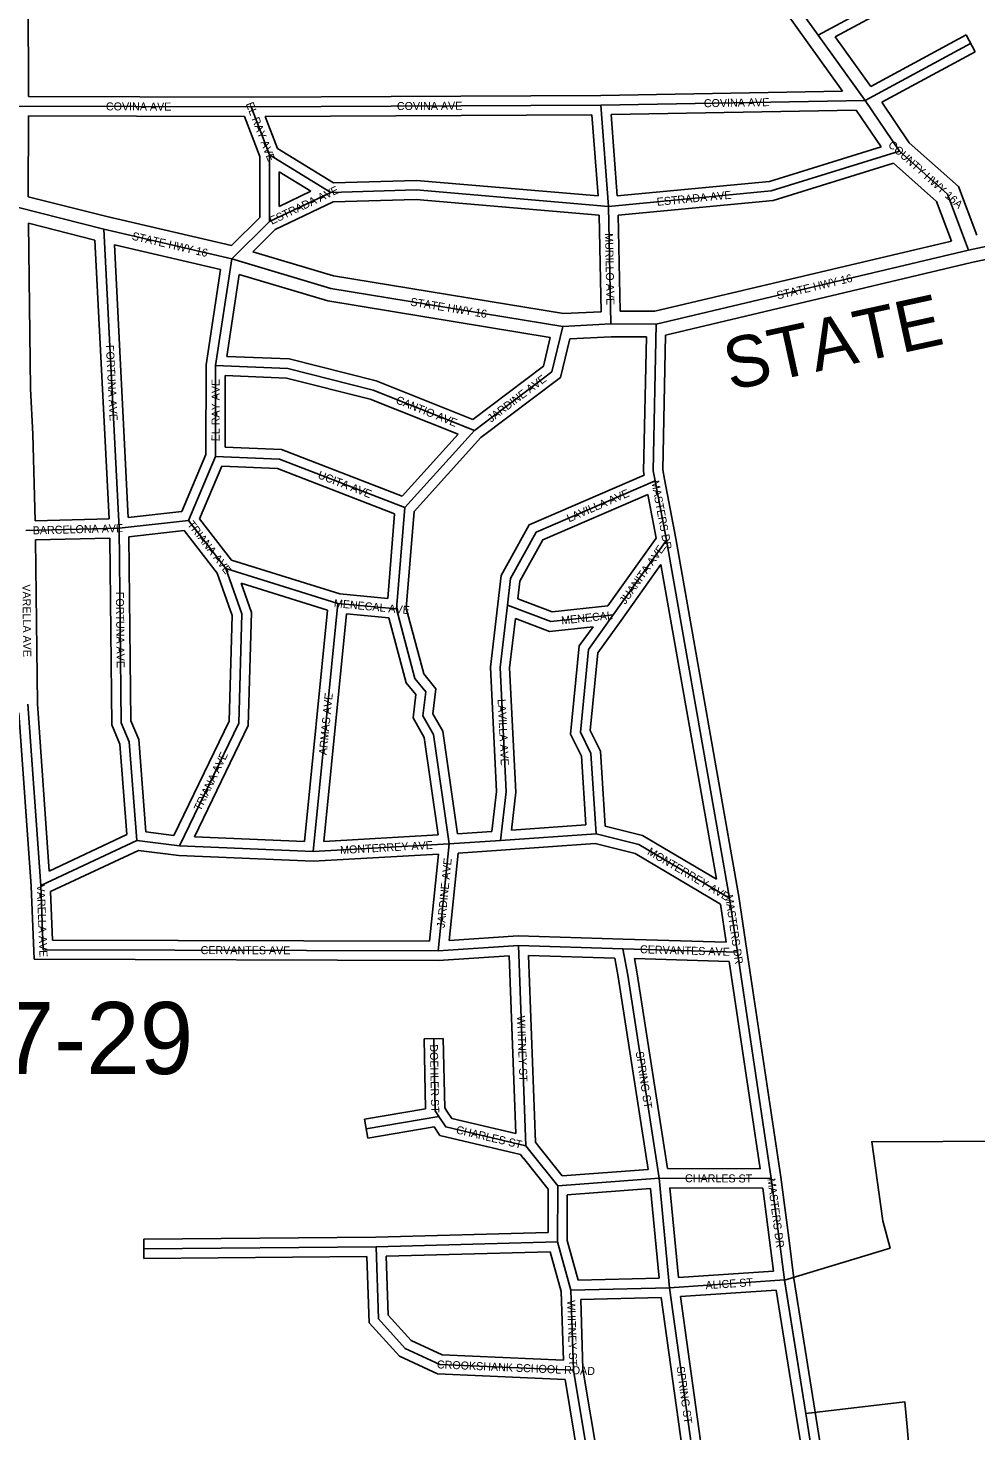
# Model space of a CAD drawing. Extents: x 418523 to 616617, y 1878279 to 2196743.
# Drawn here: x 548398 to 551359, y 2025705 to 2030086 of the extents above; entities that cross this region are included whole.
import ezdxf

# ---------------------------------------------------------------- set-up
doc = ezdxf.new("R2010")
doc.units = 0
for name, color, linetype in [('Level 2', 7, 'Continuous'), ('Level 22', 7, 'Continuous'), ('Level 23', 7, 'Continuous'), ('Level 28', 7, 'Continuous'), ('Level 31', 7, 'Continuous'), ('Level 32', 7, 'Continuous'), ('Level 34', 7, 'Continuous'), ('Level 8', 7, 'Continuous')]:
    doc.layers.add(name, color=color, linetype=linetype)

msp = doc.modelspace()

# ---------------------------------------------------------------- linework, layer by layer
at = {"layer": 'Level 22'}
for p, q in [((550866.36, 2030063.741), (549791.638, 2031564.061)), ((551012.461, 2029860.031), (550866.36, 2030063.741)), ((551120.359, 2029701.528), (551012.461, 2029860.031)), ((548635.445, 2029458.196), (548368.877, 2029525.532)), ((551336.18, 2029392.521), (551784.765, 2029490.516)), ((549035.322, 2029365.377), (548635.445, 2029458.196)), ((550360.326, 2029161.499), (551336.18, 2029392.521)), ((550068.508, 2029153.981), (550218.706, 2029161.91)), ((550360.326, 2029161.499), (550218.706, 2029161.91))]:
    msp.add_line(p, q, dxfattribs=at)
for points in [[(551336.18, 2029392.521), (551270.148, 2029567.632), (551120.359, 2029701.528)], [(550068.508, 2029153.981), (549343.639, 2029272.831), (549035.322, 2029365.377)]]:
    msp.add_lwpolyline(points, dxfattribs=at)
at = {"layer": 'Level 23'}
for p, q in [((550833.842, 2030040.446), (549772.624, 2031521.916)), ((550942.588, 2029888.821), (550833.855, 2030040.427)), ((551030.302, 2029903.791), (550919.465, 2030058.331)), ((551062.733, 2029715.097), (550984.825, 2029829.546)), ((551150.67, 2029728.085), (551064.798, 2029854.232)), ((548644.867, 2029497.072), (548398.979, 2029559.186)), ((548607.145, 2029424.086), (548399.476, 2029476.545)), ((549034.292, 2029406.68), (548644.867, 2029497.071)), ((551345.057, 2029353.515), (551793.302, 2029451.436)), ((548999.942, 2029332.525), (548667.965, 2029409.582)), ((550355.714, 2029201.513), (551282.704, 2029420.966)), ((550389.622, 2029127.326), (551345.058, 2029353.514)), ((550070.715, 2029194.154), (550187.915, 2029200.341)), ((550355.714, 2029201.512), (550247.899, 2029201.826)), ((550090.078, 2029115.062), (550219.705, 2029121.905)), ((550329.487, 2029121.586), (550219.705, 2029121.906))]:
    msp.add_line(p, q, dxfattribs=at)
for points in [[(551361.412, 2029438.977), (551304.117, 2029590.921), (551150.67, 2029728.086)], [(551282.704, 2029420.966), (551236.18, 2029544.344), (551101.871, 2029664.401)], [(550070.715, 2029194.154), (549352.663, 2029311.886), (549100.232, 2029387.657)], [(550029.535, 2029119.836), (549334.615, 2029233.776), (549058.225, 2029316.737)]]:
    msp.add_lwpolyline(points, dxfattribs=at)
at = {"layer": 'Level 31'}
for p, q in [((550866.36, 2030063.741), (551091.333, 2030185.285)), ((551012.461, 2029860.031), (551342.148, 2030038.371)), ((550187.103, 2029845.69), (551012.461, 2029860.031)), ((549095.007, 2029840.147), (548369.811, 2029842.281)), ((549095.007, 2029840.147), (550187.103, 2029845.69)), ((549152.863, 2029690.148), (549095.007, 2029840.147)), ((550211.215, 2029528.868), (550187.103, 2029845.69)), ((549152.254, 2029481.771), (549152.863, 2029690.148)), ((549344.198, 2029572.851), (549152.863, 2029690.148)), ((549152.254, 2029481.771), (549344.198, 2029572.851)), ((550218.706, 2029161.91), (550211.215, 2029528.868)), ((549035.322, 2029365.377), (549152.254, 2029481.771)), ((548683.077, 2028524.166), (548635.445, 2029458.196)), ((548984.287, 2029032.047), (549035.322, 2029365.377)), ((548983.773, 2028748.391), (548984.287, 2029032.047)), ((549575.146, 2028588.466), (549792.56, 2028829.669)), ((548899.861, 2028548.621), (548983.773, 2028748.391)), ((550391.959, 2028486.448), (550357.009, 2028671.653)), ((548683.077, 2028524.166), (548899.861, 2028548.621)), ((549016.016, 2028398.451), (548899.861, 2028548.621)), ((549549.194, 2028271.791), (549575.146, 2028588.466)), ((548683.077, 2028524.166), (548391.252, 2028516.663)), ((550226.215, 2028253.092), (550391.959, 2028486.448)), ((550588.973, 2027368.703), (550391.959, 2028486.448)), ((549365.798, 2028289.056), (549016.016, 2028398.451)), ((549288.761, 2027513.95), (549365.798, 2028289.056)), ((549549.194, 2028271.791), (549365.798, 2028289.056)), ((548438.047, 2027407.713), (548397.895, 2027974.783)), ((548438.047, 2027407.713), (548738.51, 2027548.656)), ((548871.851, 2027531.901), (548738.51, 2027548.656)), ((549288.761, 2027513.95), (549714.03, 2027537.801)), ((549679.792, 2027204.421), (549714.03, 2027537.801)), ((549714.03, 2027537.801), (549873.75, 2027548.609)), ((549873.75, 2027548.609), (550172.592, 2027569.924)), ((549288.761, 2027513.95), (548871.851, 2027531.901)), ((548446.014, 2027207.675), (548438.047, 2027407.713)), ((550614.151, 2027200.254), (550588.973, 2027368.703)), ((549679.792, 2027204.421), (548446.014, 2027207.675)), ((549679.792, 2027204.421), (549929.828, 2027220.421)), ((549929.828, 2027220.421), (550256.466, 2027210.745)), ((549929.828, 2027220.421), (549953.361, 2026595.216)), ((550256.466, 2027210.745), (550614.151, 2027200.254)), ((550271.435, 2027127.786), (550256.466, 2027210.745)), ((550719.841, 2026492.987), (550614.151, 2027200.254)), ((550369.725, 2026494), (550271.435, 2027127.786)), ((549665.37, 2026929.896), (549670.1, 2026704.411)), ((549681.455, 2026686.923), (549454.163, 2026648.31)), ((549681.455, 2026686.923), (549670.1, 2026704.411)), ((549968.83, 2026575.533), (549953.361, 2026595.216)), ((550052.805, 2026469.826), (549968.83, 2026575.533)), ((550052.805, 2026469.826), (550369.725, 2026494)), ((550719.841, 2026492.987), (550369.725, 2026494)), ((550402.323, 2026152.062), (550369.725, 2026494)), ((550744.328, 2026304.176), (550719.841, 2026492.987)), ((550052.299, 2026294.906), (550052.805, 2026469.826)), ((548760.115, 2026273.225), (549485.407, 2026279.464)), ((549485.407, 2026279.464), (550052.299, 2026294.906)), ((550093.688, 2026144.592), (550052.299, 2026294.906)), ((550760.753, 2026176.118), (550744.328, 2026304.176)), ((550093.688, 2026144.592), (550402.323, 2026152.062)), ((550101.517, 2025894.369), (550093.688, 2026144.592)), ((550402.323, 2026152.062), (550760.753, 2026176.118)), ((550492.015, 2025501.572), (550402.323, 2026152.062)), ((550827.358, 2025758.805), (550760.753, 2026176.118)), ((550175.332, 2025452.304), (550101.517, 2025894.369)), ((550859.103, 2025559.062), (550827.358, 2025758.805))]:
    msp.add_line(p, q, dxfattribs=at)
for points in [[(550211.215, 2029528.868), (550719.855, 2029577.582), (551120.359, 2029701.528)], [(550211.215, 2029528.868), (549610.985, 2029580.436), (549344.198, 2029572.851)], [(550357.009, 2028671.653), (550350.765, 2028703.311), (550360.326, 2029161.499)], [(549792.56, 2028829.669), (550034.831, 2029012.614), (550068.508, 2029153.981)], [(549792.56, 2028829.669), (549476.098, 2028955.692), (549209.525, 2029023.022), (548984.287, 2029032.047)], [(549575.146, 2028588.466), (549183.668, 2028739.804), (548983.773, 2028748.391)], [(550357.009, 2028671.653), (549984.901, 2028511.267), (549905.276, 2028367.488), (549895.528, 2028283.51)], [(548738.51, 2027548.656), (548714.385, 2027857.116), (548689.528, 2027915.738), (548683.077, 2028524.166)], [(548871.851, 2027531.901), (549056.422, 2027914.66), (549065.66, 2028256.477), (549016.016, 2028398.451)], [(549895.528, 2028283.51), (549872.466, 2028088.653), (549891.934, 2027700.567), (549873.75, 2027548.609)], [(550226.215, 2028253.092), (550030.984, 2028232.203), (549895.528, 2028283.51)], [(549714.03, 2027537.801), (549664.965, 2027879.787), (549631.867, 2027938.071), (549640.323, 2028013.324), (549606.86, 2028054.879), (549549.194, 2028271.791)], [(550172.592, 2027569.924), (550156.524, 2027820.171), (550123.449, 2027886.817), (550149.228, 2028145.308), (550226.215, 2028253.092)], [(550588.973, 2027368.703), (550305.884, 2027536.081), (550172.592, 2027569.924)], [(549953.361, 2026595.216), (549703.223, 2026654.13), (549681.455, 2026686.923)], [(550101.517, 2025894.369), (549684.589, 2025912.311), (549576.37, 2025962.448), (549493.307, 2026054.697), (549485.407, 2026279.464)]]:
    msp.add_lwpolyline(points, dxfattribs=at)
at = {"layer": 'Level 32'}
for p, q in [((548399.745, 2029872.192), (548396.05, 2031518.264)), ((550919.465, 2030058.331), (551105.594, 2030158.889)), ((551030.303, 2029903.791), (551327.875, 2030064.758)), ((551327.875, 2030064.758), (551356.422, 2030011.983)), ((551064.798, 2029854.232), (551356.422, 2030011.983)), ((549094.855, 2029870.147), (548399.745, 2029872.192)), ((549094.855, 2029870.147), (550186.95, 2029875.689)), ((550186.95, 2029875.689), (550942.587, 2029888.821)), ((550219.432, 2029816.245), (550984.825, 2029829.546)), ((550238.808, 2029561.648), (550219.432, 2029816.245)), ((548398.979, 2029559.186), (548399.724, 2029812.191)), ((549074.401, 2029810.206), (548399.724, 2029812.191)), ((549122.846, 2029684.604), (549074.401, 2029810.206)), ((549138.65, 2029810.367), (550159.31, 2029815.546)), ((549177.2, 2029710.417), (549138.65, 2029810.367)), ((550178.624, 2029561.779), (550159.31, 2029815.546)), ((549122.29, 2029494.273), (549122.847, 2029684.604)), ((549352.268, 2029603.093), (549177.2, 2029710.417)), ((549182.394, 2029529.279), (549182.708, 2029636.662)), ((549281.309, 2029576.215), (549182.709, 2029636.662)), ((549182.395, 2029529.279), (549281.309, 2029576.215)), ((549169.769, 2029456.874), (549351.359, 2029543.041)), ((548405.754, 2028959.566), (548399.476, 2029476.545)), ((549034.292, 2029406.68), (549122.29, 2029494.273)), ((550187.915, 2029200.341), (550181.772, 2029501.286)), ((550247.899, 2029201.826), (550241.779, 2029501.657)), ((548651.549, 2028553.366), (548607.145, 2029424.086)), ((549100.232, 2029387.657), (549169.769, 2029456.875)), ((548711.415, 2028557.553), (548667.965, 2029409.582)), ((548954.291, 2029034.357), (548999.942, 2029332.525)), ((549019.023, 2029060.68), (549058.225, 2029316.737)), ((548953.785, 2028754.461), (548954.291, 2029034.357)), ((549013.826, 2028777.127), (549014.232, 2029000.822)), ((548413.563, 2028817.916), (548405.754, 2028959.567)), ((548420.478, 2028547.424), (548413.563, 2028817.916)), ((549566.695, 2028623.897), (549741.421, 2028817.741)), ((549604.219, 2028575.91), (549812.925, 2028807.452)), ((548879.016, 2028576.461), (548953.784, 2028754.461)), ((548934.298, 2028553.135), (549003.347, 2028717.521)), ((550421.505, 2028491.655), (550386.49, 2028677.216)), ((550360.114, 2028493.419), (550334.478, 2028629.271)), ((548651.549, 2028553.366), (548420.478, 2028547.425)), ((548711.415, 2028557.553), (548879.015, 2028576.461)), ((549033.975, 2028424.268), (548934.299, 2028553.136)), ((549521.775, 2028304.504), (549543.415, 2028568.569)), ((549579.518, 2028274.496), (549604.22, 2028575.91)), ((548713.364, 2028497.391), (548886.456, 2028516.917)), ((548989.305, 2028383.949), (548886.456, 2028516.917)), ((548653.4, 2028493.391), (548421.615, 2028487.431)), ((548427.884, 2027976.026), (548421.615, 2028487.431)), ((550209.584, 2028281.483), (550360.114, 2028493.419)), ((550618.586, 2027373.525), (550421.505, 2028491.655)), ((549371.746, 2028318.628), (549033.975, 2028424.267)), ((550250.674, 2028235.72), (550374.869, 2028410.576)), ((550548.109, 2027427.716), (550374.87, 2028410.576)), ((549333.529, 2028267.714), (549064.042, 2028351.996)), ((549521.775, 2028304.504), (549371.746, 2028318.628)), ((549261.713, 2027545.143), (549333.529, 2028267.714)), ((549322.082, 2027545.866), (549392.7, 2028256.388)), ((549525.572, 2028243.881), (549392.7, 2028256.388)), ((548464.886, 2027453.44), (548427.884, 2027976.027)), ((548408.089, 2027406.056), (548369.78, 2027947.105)), ((549907.855, 2027581.118), (550140.745, 2027597.728)), ((548464.886, 2027453.44), (548706.983, 2027567.004)), ((548854.196, 2027564.355), (548766.514, 2027575.374)), ((549261.714, 2027545.142), (548918.667, 2027559.912)), ((549322.082, 2027545.866), (549679.689, 2027565.921)), ((549739.775, 2027569.611), (549846.916, 2027576.861)), ((549875.884, 2027518.684), (550169.9, 2027539.654)), ((548468.817, 2027389.008), (548743.388, 2027517.806)), ((548869.331, 2027501.979), (548743.388, 2027517.806)), ((549288.957, 2027483.912), (548869.331, 2027501.98)), ((549288.958, 2027483.912), (549680.595, 2027505.876)), ((549652.723, 2027234.491), (549680.595, 2027505.876)), ((549713.26, 2027236.623), (549741.291, 2027509.575)), ((549741.292, 2027509.575), (549875.775, 2027518.676)), ((548417.182, 2027177.749), (548408.09, 2027406.056)), ((548474.847, 2027237.598), (548468.817, 2027389.008)), ((550643.823, 2027204.688), (550618.586, 2027373.525)), ((550579.178, 2027231.292), (550561.413, 2027350.145)), ((549652.723, 2027234.491), (548474.847, 2027237.598)), ((549713.26, 2027236.623), (549929.314, 2027250.45)), ((549929.314, 2027250.45), (550257.355, 2027240.732)), ((550257.345, 2027240.732), (550579.178, 2027231.292)), ((549680.713, 2027174.416), (549901.008, 2027188.515)), ((549901.008, 2027188.515), (549921.901, 2026633.446)), ((549961.015, 2027189.483), (550231.262, 2027181.476)), ((549961.015, 2027189.483), (549982.975, 2026606.086)), ((550749.556, 2026497.132), (550643.823, 2027204.686)), ((549680.713, 2027174.416), (548417.182, 2027177.749)), ((550241.845, 2027122.823), (550231.261, 2027181.477)), ((550292.559, 2027179.672), (550588.19, 2027171.001)), ((550301.025, 2027132.749), (550292.559, 2027179.671)), ((550685.01, 2026523.088), (550588.19, 2027171.001)), ((550335.11, 2026521.446), (550241.846, 2027122.823)), ((550395.444, 2026523.926), (550301.024, 2027132.749)), ((549695.365, 2026930.526), (549635.375, 2026929.267)), ((549635.375, 2026929.267), (549639.97, 2026710.305)), ((549695.365, 2026930.526), (549699.916, 2026713.582)), ((549639.97, 2026710.305), (549449.139, 2026677.886)), ((549706.618, 2026703.26), (549699.915, 2026713.582)), ((549459.188, 2026618.733), (549449.139, 2026677.886)), ((549667.25, 2026654.077), (549459.188, 2026618.733)), ((549992.321, 2026594.193), (549982.975, 2026606.086)), ((550066.396, 2026500.95), (549992.321, 2026594.193)), ((549945.243, 2026556.995), (549936.263, 2026568.421)), ((550022.775, 2026459.397), (549945.34, 2026556.871)), ((550066.396, 2026500.95), (550335.11, 2026521.446)), ((550685.01, 2026523.087), (550395.445, 2026523.925)), ((550774.08, 2026308.033), (550749.557, 2026497.132)), ((550022.384, 2026324.101), (550022.776, 2026459.397)), ((550082.312, 2026298.916), (550082.727, 2026442.02)), ((550082.727, 2026442.02), (550342.655, 2026461.846)), ((550369.403, 2026181.274), (550342.655, 2026461.846)), ((550693.471, 2026463.062), (550402.731, 2026463.903)), ((550429.42, 2026183.948), (550402.731, 2026463.903)), ((550714.577, 2026300.316), (550693.471, 2026463.062)), ((549484.87, 2026309.461), (550022.384, 2026324.101)), ((548759.857, 2026303.224), (549484.87, 2026309.461)), ((548759.857, 2026303.224), (548760.374, 2026243.225)), ((550116.391, 2026175.151), (550082.312, 2026298.916)), ((550726.941, 2026203.916), (550714.572, 2026300.358)), ((550790.451, 2026180.391), (550774.085, 2026307.991)), ((548760.374, 2026243.225), (549456.451, 2026249.212)), ((549516.451, 2026250.297), (550029.616, 2026264.276)), ((550063.815, 2026140.077), (550029.616, 2026264.275)), ((550116.391, 2026175.151), (550369.403, 2026181.274)), ((550429.42, 2026183.948), (550726.941, 2026203.917)), ((550856.985, 2025763.532), (550790.452, 2026180.391)), ((550070.521, 2025925.731), (550063.815, 2026140.077)), ((550436.439, 2026124.283), (550735.444, 2026144.351)), ((550797.733, 2025754.076), (550735.443, 2026144.351)), ((550124.62, 2026115.331), (550376.264, 2026121.421)), ((550131.441, 2025897.321), (550124.62, 2026115.331)), ((550458.27, 2025526.683), (550376.265, 2026121.421)), ((550517.562, 2025535.938), (550436.439, 2026124.283)), ((550200.037, 2025486.508), (550131.441, 2025897.321)), ((550140.615, 2025478.07), (550075.932, 2025865.441)), ((550824.756, 2025584.049), (550797.73, 2025754.096)), ((550884.176, 2025592.434), (550856.987, 2025763.512))]:
    msp.add_line(p, q, dxfattribs=at)
for points in [[(550238.808, 2029561.648), (550713.93, 2029607.152), (551062.733, 2029715.097)], [(550241.779, 2029501.657), (550725.782, 2029548.011), (551101.871, 2029664.401)], [(550178.623, 2029561.779), (549611.845, 2029610.474), (549352.268, 2029603.093)], [(550181.772, 2029501.286), (549610.125, 2029550.399), (549351.36, 2029543.041)], [(549787.964, 2028863.791), (550008.146, 2029030.056), (550029.535, 2029119.836)], [(549812.926, 2028807.453), (550061.516, 2028995.171), (550090.078, 2029115.062)], [(550322.888, 2028689.614), (550320.702, 2028700.691), (550329.486, 2029121.586)], [(550386.442, 2028677.46), (550380.826, 2028705.931), (550389.622, 2029127.326)], [(549787.964, 2028863.791), (549485.36, 2028984.296), (549213.845, 2029052.874), (549019.022, 2029060.68)], [(549741.42, 2028817.741), (549466.835, 2028927.089), (549205.205, 2028993.171), (549014.233, 2029000.822)], [(549566.695, 2028623.898), (549189.885, 2028769.566), (549013.826, 2028777.126)], [(549543.415, 2028568.568), (549177.451, 2028710.042), (549003.347, 2028717.521)], [(550322.888, 2028689.614), (549963.62, 2028534.763), (549876.16, 2028376.836), (549865.727, 2028286.97)], [(550334.478, 2028629.271), (550006.183, 2028487.771), (549934.393, 2028358.14), (549928.025, 2028303.281)], [(548706.983, 2027567.004), (548684.858, 2027849.903), (548659.591, 2027909.488), (548653.401, 2028493.391)], [(548766.514, 2027575.373), (548743.914, 2027864.327), (548719.464, 2027921.988), (548713.364, 2028497.391)], [(548854.196, 2027564.355), (549026.606, 2027921.899), (549035.521, 2028251.777), (548989.305, 2028383.949)], [(548918.667, 2027559.912), (549086.238, 2027907.421), (549095.8, 2028261.176), (549064.042, 2028351.996)], [(549865.735, 2028287.036), (549842.376, 2028089.672), (549861.843, 2027701.605), (549846.916, 2027576.862)], [(550209.584, 2028281.483), (550034.912, 2028262.795), (549928.026, 2028303.281)], [(549679.689, 2027565.921), (549636.075, 2027869.908), (549600.965, 2027931.733), (549609.114, 2028004.247), (549579.501, 2028041.02), (549525.572, 2028243.881)], [(549739.775, 2027569.611), (549693.855, 2027889.666), (549662.768, 2027944.407), (549671.533, 2028022.401), (549634.219, 2028068.737), (549579.518, 2028274.496)], [(549920.809, 2028241.853), (549902.556, 2028087.635), (549922.025, 2027699.529), (549907.855, 2027581.118)], [(550162.963, 2028216.151), (550027.055, 2028201.611), (549920.808, 2028241.853)], [(550140.745, 2027597.728), (550126.97, 2027812.234), (550092.74, 2027881.21), (550120.169, 2028156.241), (550162.963, 2028216.151)], [(550201.134, 2027593.63), (550186.076, 2027828.108), (550154.158, 2027892.426), (550178.287, 2028134.376), (550250.627, 2028235.655)], [(550548.108, 2027427.716), (550317.444, 2027564.098), (550201.133, 2027593.629)], [(550561.413, 2027350.145), (550294.324, 2027508.063), (550169.9, 2027539.654)], [(549921.9, 2026633.446), (549721.654, 2026680.611), (549706.618, 2026703.26)], [(549936.263, 2026568.42), (549684.792, 2026627.649), (549667.25, 2026654.077)], [(550075.932, 2025865.441), (549677.365, 2025882.593), (549558.185, 2025937.809), (549463.708, 2026042.736), (549456.451, 2026249.213)], [(550070.521, 2025925.731), (549691.812, 2025942.028), (549594.555, 2025987.087), (549522.905, 2026066.66), (549516.451, 2026250.297)]]:
    msp.add_lwpolyline(points, dxfattribs=at)
at = {"layer": 'Level 8'}
msp.add_lwpolyline([(551154.741, 2025595.764), (551143.739, 2025717.766), (551136.737, 2025795.768), (550827.73, 2025758.764), (550760.722, 2026175.773), (551090.728, 2026275.779), (551067.725, 2026360.781), (551033.72, 2026607.786), (551699.736, 2026610.794), (551585.721, 2027323.809), (552944.752, 2027377.826), (552948.751, 2027420.827), (552906.749, 2027503.829), (552673.74, 2027679.83), (552532.735, 2027746.83)], dxfattribs=at)

# ---------------------------------------------------------------- texts
at = {"layer": 'Level 2'}
msp.add_text('12-07-29', height=225, dxfattribs=at).set_placement((547710.059, 2026819.301))
at = {"layer": 'Level 28'}
msp.add_text('STATE', height=160, rotation=12.3222, dxfattribs=at).set_placement((550591.547, 2028953.458))
at = {"layer": 'Level 34'}
for s, height, rotation, p in [('COVINA AVE', 24.9992, 0.994886, (550509.308, 2029838.79)), ('COVINA AVE', 25, 359.830764, (548641.663, 2029828.982)), ('EL RAY AVE', 25, 291.091194, (549078.1, 2029849.249)), ('COVINA AVE', 25, 0.290092, (549550.41, 2029829.959)), ('COUNTY HWY 16A', 25, 318.206019, (551082.605, 2029718.513)), ('ESTRADA AVE', 25, 25.384547, (549159.681, 2029471.462)), ('ESTRADA AVE', 25, 5.469956, (550363.263, 2029530.875)), ('STATE HWY 16', 25, 346.931344, (548721.187, 2029425.463)), ('MURILLO AVE', 25, 271.168581, (550200.42, 2029445.271)), ('STATE HWY 16', 24.99916, 13.318211, (550739.881, 2029238.511)), ('STATE HWY 16', 25, 350.687975, (549591.226, 2029219.571)), ('FORTUNA AVE', 25, 272.918308, (548641.413, 2029095.762)), ('EL RAY AVE', 25, 89.895175, (548996.356, 2028795.236)), ('JARDINE AVE', 25, 37.056625, (549844.69, 2028853.373)), ('CANTIO AVE', 25, 338.285525, (549544.993, 2028914.804)), ('UCITA AVE', 24.9992, 338.863747, (549301.315, 2028680.924)), ('LAVILLA AVE', 25, 23.316417, (550087.829, 2028542.021)), ('MASTERS DR', 25, 280.685469, (550344.419, 2028670.976)), ('TRIANA AVE', 25, 307.720481, (548894.289, 2028535.398)), ('BARCELONA AVE', 25, 1.472367, (548413.275, 2028504.727)), ('JUANITA AVE', 25, 54.614125, (550263.74, 2028284.343)), ('VARELLA AVE', 25, 270.701242, (548380.812, 2028348.556)), ('FORTUNA AVE', 25, 270.606442, (548672.687, 2028325.17)), ('MENECAL AVE', 25, 354.621539, (549352.844, 2028277.721)), ('MENECAL', 25, 6.106656, (550065.101, 2028223.283)), ('ARMAS AVE', 25, 84.323117, (549331.212, 2027814.704)), ('LAVILLA AVE', 25, 272.8707, (549864.912, 2027989.771)), ('TRIANA AVE', 25, 64.2552, (548937.225, 2027638.7)), ('MONTERREY AVE', 25, 3.209358, (549373.793, 2027506.201)), ('MONTERREY AVE', 25, 329.405444, (550330.451, 2027507.036)), ('JARDINE AVE', 24.99916, 84.135269, (549699.546, 2027274.438)), ('VARELLA AVE', 25, 272.279433, (548425.444, 2027410.108)), ('MASTERS DR', 25, 278.500189, (550575.022, 2027377.484)), ('CERVANTES AVE', 25, 359.848222, (548937.2, 2027193.881)), ('CERVANTES AVE', 25, 358.319386, (550309.326, 2027196.691)), ('WHITNEY ST', 25, 272.154642, (549925.585, 2027000.826)), ('DOEHLER ST', 24.9992, 271.200797, (549653.247, 2026911.824)), ('SPRING ST', 25, 278.814503, (550295.92, 2026888.345)), ('CHARLES ST', 25, 346.746197, (549733.454, 2026634.168)), ('CHARLES ST', 25, 359.833678, (550450.258, 2026481.267)), ('MASTERS DR', 24.9992, 277.388547, (550707.355, 2026492.081)), ('ALICE ST', 25, 3.839119, (550514.966, 2026147.096)), ('WHITNEY ST', 25, 271.791322, (550082.184, 2026112.587)), ('CROOKSHANK SCHOOL ROAD', 25, 357.535292, (549674.92, 2025900.218)), ('SPRING ST', 25, 277.849722, (550423.817, 2025904.671))]:
    msp.add_text(s, height=height, rotation=rotation, dxfattribs=at).set_placement(p)

doc.saveas('drawing.dxf')
